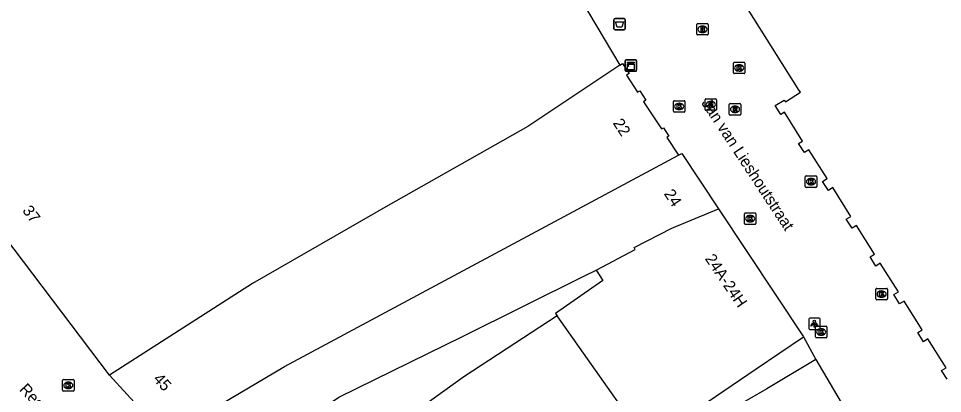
# Model space of a CAD drawing. Extents: x 161087 to 161922, y 382574 to 383873.
# Drawn here: x 161373.3 to 161454.1, y 383204.7 to 383237.4 of the extents above; entities that cross this region are included whole.
import ezdxf

# ---------------------------------------------------------------- set-up
doc = ezdxf.new("R2010")
doc.units = 0
for name, color, linetype in [('IMGEO_Afvalbak', 7, 'Continuous'), ('IMGEO_Brandkraan', 7, 'Continuous'), ('IMGEO_Kast', 7, 'Continuous'), ('IMGEO_Kolk', 7, 'Continuous'), ('IMGEO_Lichtpunt', 7, 'Continuous'), ('IMGEO_Openbare_ruimte_label', 7, 'Continuous'), ('IMGEO_Pand', 7, 'Continuous'), ('IMGEO_Pand_nummerreeks', 7, 'Continuous'), ('IMGEO_Rioolput', 7, 'Continuous'), ('IMGEO_Voetgangersgebied_open', 7, 'Continuous')]:
    doc.layers.add(name, color=color, linetype=linetype)

msp = doc.modelspace()

# ---------------------------------------------------------------- linework, layer by layer
at = {"layer": 'IMGEO_Afvalbak'}
for p, q in [((161425.346, 383236.541), (161425.346, 383237.341)), ((161425.346, 383237.341), (161425.346, 383236.541)), ((161425.446, 383237.441), (161426.236, 383237.441)), ((161426.236, 383237.441), (161425.446, 383237.441)), ((161426.336, 383237.341), (161426.336, 383236.541)), ((161426.336, 383236.541), (161426.336, 383237.341)), ((161426.236, 383236.441), (161425.446, 383236.441)), ((161425.446, 383236.441), (161426.236, 383236.441))]:
    msp.add_line(p, q, dxfattribs=at)
msp.add_lwpolyline([(161425.489, 383237.155), (161426.193, 383237.155), (161426.044, 383236.685), (161425.638, 383236.685), (161425.489, 383237.155)], dxfattribs=at)
for centre, start, end in [((161425.446, 383237.341), 90, 180), ((161425.446, 383237.341), 90, 180), ((161426.236, 383237.341), 0, 90), ((161426.236, 383237.341), 360, 90), ((161425.446, 383236.541), 180, 270), ((161425.446, 383236.541), 180, 270), ((161426.236, 383236.541), 270, 0), ((161426.236, 383236.541), 270, 0)]:
    msp.add_arc(centre, 0.1, start, end, dxfattribs=at)
at = {"layer": 'IMGEO_Brandkraan'}
for p, q in [((161432.587, 383236.08), (161432.587, 383236.932)), ((161432.662, 383237.006), (161433.514, 383237.006)), ((161433.075, 383236.786), (161433.1, 383236.786)), ((161433.588, 383236.932), (161433.588, 383236.08)), ((161433.514, 383236.006), (161432.662, 383236.006)), ((161433.098, 383236.226), (161433.073, 383236.226))]:
    msp.add_line(p, q, dxfattribs=at)
for points in [[(161432.587, 383236.08), (161432.587, 383236.932)], [(161432.662, 383237.006), (161433.514, 383237.006)], [(161432.935, 383236.706), (161432.935, 383236.306), (161433.148, 383236.306)], [(161433.166, 383236.706), (161432.935, 383236.706)], [(161433.114, 383236.625), (161433.06, 383236.625), (161433.06, 383236.549)], [(161433.06, 383236.549), (161433.113, 383236.549)], [(161433.588, 383236.932), (161433.588, 383236.08)], [(161433.514, 383236.006), (161432.662, 383236.006)], [(161433.122, 383236.473), (161433.06, 383236.473), (161433.06, 383236.392)], [(161433.06, 383236.392), (161433.122, 383236.392)]]:
    msp.add_lwpolyline(points, dxfattribs=at)
for centre, radius, start, end in [((161432.664, 383236.93), 0.0765, 91.55205, 178.44795), ((161432.664, 383236.93), 0.0765, 91.55205, 178.44795), ((161433.115, 383236.587), 0.0379, 267.82845, 90.93552), ((161433.17, 383236.561), 0.145, 59.4692, 91.53667), ((161433.195, 383236.608), 0.0922, 285.51372, 58.15012), ((161433.2, 383236.416), 0.105, 301.31148, 78.98903), ((161433.512, 383236.93), 0.0765, 1.55205, 88.44795), ((161433.512, 383236.93), 0.0765, 1.55205, 88.44795), ((161432.664, 383236.082), 0.0765, 181.55205, 268.44795), ((161432.664, 383236.082), 0.0765, 181.55205, 268.44795), ((161433.123, 383236.432), 0.0404, 269.87594, 90.50774), ((161433.154, 383236.557), 0.251, 268.66757, 293.53466), ((161433.512, 383236.082), 0.0765, 271.55205, 358.44795), ((161433.512, 383236.082), 0.0765, 271.55205, 358.44795)]:
    msp.add_arc(centre, radius, start, end, dxfattribs=at)
for centre, major_axis, ratio, start_param, end_param in [((161433.074, 383236.506), (-0.387, 0.002), 0.722429, 4.712389, 7.853982), ((161433.099, 383236.506), (-0.39, 0.002), 0.717154, 1.570796, 4.712389)]:
    msp.add_ellipse(centre, major_axis=major_axis, ratio=ratio, start_param=start_param, end_param=end_param, dxfattribs=at)
at = {"layer": 'IMGEO_Kast'}
for p, q in [((161426.328, 383232.913), (161426.328, 383233.754)), ((161426.328, 383233.754), (161426.328, 383232.913)), ((161426.403, 383233.838), (161427.244, 383233.838)), ((161427.244, 383233.838), (161426.403, 383233.838)), ((161427.328, 383233.763), (161427.328, 383232.922)), ((161427.328, 383232.922), (161427.328, 383233.763)), ((161427.253, 383232.838), (161426.412, 383232.838)), ((161426.412, 383232.838), (161427.253, 383232.838))]:
    msp.add_line(p, q, dxfattribs=at)
for points in [[(161426.523, 383233.628), (161427.123, 383233.628), (161427.123, 383233.543), (161426.523, 383233.543), (161426.523, 383233.628)], [(161426.523, 383233.453), (161427.123, 383233.453), (161427.123, 383232.964), (161426.523, 383232.964), (161426.523, 383233.453)]]:
    msp.add_lwpolyline(points, dxfattribs=at)
msp.add_circle((161426.607, 383233.302), 0.0377, dxfattribs=at)
for centre, start, end in [((161426.406, 383233.76), 92.4484, 184.28452), ((161426.406, 383233.76), 92.4484, 184.28452), ((161427.25, 383233.76), 2.4484, 94.28452), ((161427.25, 383233.76), 2.4484, 94.28452), ((161426.406, 383232.916), 182.4484, 274.28452), ((161426.406, 383232.916), 182.4484, 274.28452), ((161427.25, 383232.916), 272.4484, 4.28452), ((161427.25, 383232.916), 272.4484, 4.28452)]:
    msp.add_arc(centre, 0.0779, start, end, dxfattribs=at)
at = {"layer": 'IMGEO_Kolk'}
for p, q in [((161435.793, 383232.701), (161435.793, 383233.553)), ((161435.868, 383233.627), (161436.72, 383233.627)), ((161436.281, 383233.407), (161436.306, 383233.407)), ((161436.794, 383233.553), (161436.794, 383232.701)), ((161436.72, 383232.627), (161435.868, 383232.627)), ((161436.304, 383232.847), (161436.279, 383232.847)), ((161430.551, 383229.333), (161430.551, 383230.185)), ((161430.626, 383230.259), (161431.478, 383230.259)), ((161431.039, 383230.039), (161431.064, 383230.039)), ((161431.552, 383230.185), (161431.552, 383229.333)), ((161431.478, 383229.259), (161430.626, 383229.259)), ((161431.062, 383229.479), (161431.037, 383229.479)), ((161442.074, 383222.76), (161442.074, 383223.612)), ((161442.149, 383223.686), (161443.001, 383223.686)), ((161443.075, 383223.612), (161443.075, 383222.76)), ((161442.585, 383222.906), (161442.56, 383222.906)), ((161442.562, 383223.466), (161442.587, 383223.466)), ((161443.001, 383222.686), (161442.149, 383222.686)), ((161436.755, 383219.526), (161436.755, 383220.378)), ((161436.83, 383220.452), (161437.682, 383220.452)), ((161437.756, 383220.378), (161437.756, 383219.526)), ((161437.266, 383219.672), (161437.241, 383219.672)), ((161437.243, 383220.232), (161437.268, 383220.232)), ((161437.682, 383219.452), (161436.83, 383219.452)), ((161448.242, 383212.934), (161448.242, 383213.786)), ((161448.317, 383213.86), (161449.169, 383213.86)), ((161448.753, 383213.08), (161448.728, 383213.08)), ((161448.73, 383213.64), (161448.755, 383213.64)), ((161449.243, 383213.786), (161449.243, 383212.934)), ((161449.169, 383212.86), (161448.317, 383212.86)), ((161442.961, 383209.62), (161442.961, 383210.472)), ((161443.036, 383210.546), (161443.888, 383210.546)), ((161443.449, 383210.326), (161443.474, 383210.326)), ((161443.962, 383210.472), (161443.962, 383209.62)), ((161443.888, 383209.546), (161443.036, 383209.546)), ((161443.472, 383209.766), (161443.447, 383209.766)), ((161377.157, 383204.957), (161377.157, 383205.809)), ((161377.232, 383205.883), (161378.084, 383205.883)), ((161378.158, 383205.809), (161378.158, 383204.957)), ((161377.668, 383205.103), (161377.643, 383205.103)), ((161377.645, 383205.663), (161377.67, 383205.663)), ((161378.084, 383204.883), (161377.232, 383204.883))]:
    msp.add_line(p, q, dxfattribs=at)
for points in [[(161435.793, 383232.701), (161435.793, 383233.553)], [(161435.868, 383233.627), (161436.72, 383233.627)], [(161436.114, 383233.327), (161436.237, 383233.327), (161436.237, 383233.176), (161436.367, 383233.327), (161436.531, 383233.327), (161436.385, 383233.176), (161436.538, 383232.927), (161436.386, 383232.927), (161436.301, 383233.091), (161436.237, 383233.024), (161436.237, 383232.927), (161436.114, 383232.927), (161436.114, 383233.327)], [(161436.794, 383233.553), (161436.794, 383232.701)], [(161436.72, 383232.627), (161435.868, 383232.627)], [(161430.551, 383229.333), (161430.551, 383230.185)], [(161430.626, 383230.259), (161431.478, 383230.259)], [(161431.552, 383230.185), (161431.552, 383229.333)], [(161431.478, 383229.259), (161430.626, 383229.259)], [(161430.872, 383229.959), (161430.995, 383229.959), (161430.995, 383229.808), (161431.125, 383229.959), (161431.289, 383229.959), (161431.143, 383229.808), (161431.296, 383229.559), (161431.144, 383229.559), (161431.059, 383229.723), (161430.995, 383229.656), (161430.995, 383229.559), (161430.872, 383229.559), (161430.872, 383229.959)], [(161442.074, 383222.76), (161442.074, 383223.612)], [(161442.149, 383223.686), (161443.001, 383223.686)], [(161443.075, 383223.612), (161443.075, 383222.76)], [(161442.395, 383223.386), (161442.518, 383223.386), (161442.518, 383223.235), (161442.648, 383223.386), (161442.812, 383223.386), (161442.666, 383223.235), (161442.819, 383222.986), (161442.667, 383222.986), (161442.582, 383223.15), (161442.518, 383223.083), (161442.518, 383222.986), (161442.395, 383222.986), (161442.395, 383223.386)], [(161443.001, 383222.686), (161442.149, 383222.686)], [(161436.755, 383219.526), (161436.755, 383220.378)], [(161436.83, 383220.452), (161437.682, 383220.452)], [(161437.756, 383220.378), (161437.756, 383219.526)], [(161437.076, 383220.152), (161437.199, 383220.152), (161437.199, 383220.001), (161437.329, 383220.152), (161437.493, 383220.152), (161437.347, 383220.001), (161437.5, 383219.752), (161437.348, 383219.752), (161437.263, 383219.916), (161437.199, 383219.849), (161437.199, 383219.752), (161437.076, 383219.752), (161437.076, 383220.152)], [(161437.682, 383219.452), (161436.83, 383219.452)], [(161448.242, 383212.934), (161448.242, 383213.786)], [(161448.317, 383213.86), (161449.169, 383213.86)], [(161448.563, 383213.56), (161448.686, 383213.56), (161448.686, 383213.409), (161448.816, 383213.56), (161448.98, 383213.56), (161448.834, 383213.409), (161448.987, 383213.16), (161448.835, 383213.16), (161448.75, 383213.324), (161448.686, 383213.257), (161448.686, 383213.16), (161448.563, 383213.16), (161448.563, 383213.56)], [(161449.243, 383213.786), (161449.243, 383212.934)], [(161449.169, 383212.86), (161448.317, 383212.86)], [(161442.961, 383209.62), (161442.961, 383210.472)], [(161443.036, 383210.546), (161443.888, 383210.546)], [(161443.282, 383210.246), (161443.405, 383210.246), (161443.405, 383210.095), (161443.535, 383210.246), (161443.699, 383210.246), (161443.553, 383210.095), (161443.706, 383209.846), (161443.554, 383209.846), (161443.469, 383210.01), (161443.405, 383209.943), (161443.405, 383209.846), (161443.282, 383209.846), (161443.282, 383210.246)], [(161443.962, 383210.472), (161443.962, 383209.62)], [(161443.888, 383209.546), (161443.036, 383209.546)], [(161377.157, 383204.957), (161377.157, 383205.809)], [(161377.232, 383205.883), (161378.084, 383205.883)], [(161378.158, 383205.809), (161378.158, 383204.957)], [(161377.478, 383205.583), (161377.601, 383205.583), (161377.601, 383205.432), (161377.731, 383205.583), (161377.895, 383205.583), (161377.749, 383205.432), (161377.902, 383205.183), (161377.75, 383205.183), (161377.665, 383205.347), (161377.601, 383205.28), (161377.601, 383205.183), (161377.478, 383205.183), (161377.478, 383205.583)], [(161378.084, 383204.883), (161377.232, 383204.883)]]:
    msp.add_lwpolyline(points, dxfattribs=at)
for centre, start, end in [((161435.87, 383233.551), 91.55205, 178.44795), ((161435.87, 383233.551), 91.55205, 178.44795), ((161436.718, 383233.551), 1.55205, 88.44795), ((161436.718, 383233.551), 1.55205, 88.44795), ((161435.87, 383232.703), 181.55205, 268.44795), ((161435.87, 383232.703), 181.55205, 268.44795), ((161436.718, 383232.703), 271.55205, 358.44795), ((161436.718, 383232.703), 271.55205, 358.44795), ((161430.628, 383230.183), 91.55205, 178.44795), ((161430.628, 383230.183), 91.55205, 178.44795), ((161431.476, 383230.183), 1.55205, 88.44795), ((161431.476, 383230.183), 1.55205, 88.44795), ((161430.628, 383229.335), 181.55205, 268.44795), ((161430.628, 383229.335), 181.55205, 268.44795), ((161431.476, 383229.335), 271.55205, 358.44795), ((161431.476, 383229.335), 271.55205, 358.44795), ((161442.151, 383223.61), 91.55205, 178.44795), ((161442.151, 383223.61), 91.55205, 178.44795), ((161442.999, 383223.61), 1.55205, 88.44795), ((161442.999, 383223.61), 1.55205, 88.44795), ((161442.151, 383222.762), 181.55205, 268.44795), ((161442.151, 383222.762), 181.55205, 268.44795), ((161442.999, 383222.762), 271.55205, 358.44795), ((161442.999, 383222.762), 271.55205, 358.44795), ((161436.832, 383220.376), 91.55205, 178.44795), ((161436.832, 383220.376), 91.55205, 178.44795), ((161437.68, 383220.376), 1.55205, 88.44795), ((161437.68, 383220.376), 1.55205, 88.44795), ((161436.832, 383219.528), 181.55205, 268.44795), ((161436.832, 383219.528), 181.55205, 268.44795), ((161437.68, 383219.528), 271.55205, 358.44795), ((161437.68, 383219.528), 271.55205, 358.44795), ((161448.319, 383213.784), 91.55205, 178.44795), ((161448.319, 383213.784), 91.55205, 178.44795), ((161449.167, 383213.784), 1.55205, 88.44795), ((161449.167, 383213.784), 1.55205, 88.44795), ((161448.319, 383212.936), 181.55205, 268.44795), ((161448.319, 383212.936), 181.55205, 268.44795), ((161449.167, 383212.936), 271.55205, 358.44795), ((161449.167, 383212.936), 271.55205, 358.44795), ((161443.038, 383210.47), 91.55205, 178.44795), ((161443.038, 383210.47), 91.55205, 178.44795), ((161443.886, 383210.47), 1.55205, 88.44795), ((161443.886, 383210.47), 1.55205, 88.44795), ((161443.038, 383209.622), 181.55205, 268.44795), ((161443.038, 383209.622), 181.55205, 268.44795), ((161443.886, 383209.622), 271.55205, 358.44795), ((161443.886, 383209.622), 271.55205, 358.44795), ((161377.234, 383205.807), 91.55205, 178.44795), ((161377.234, 383205.807), 91.55205, 178.44795), ((161378.082, 383205.807), 1.55205, 88.44795), ((161378.082, 383205.807), 1.55205, 88.44795), ((161377.234, 383204.959), 181.55205, 268.44795), ((161377.234, 383204.959), 181.55205, 268.44795), ((161378.082, 383204.959), 271.55205, 358.44795), ((161378.082, 383204.959), 271.55205, 358.44795)]:
    msp.add_arc(centre, 0.0765, start, end, dxfattribs=at)
for centre, major_axis, ratio, start_param, end_param in [((161436.28, 383233.127), (-0.387, 0.002), 0.722429, 4.712389, 7.853982), ((161436.305, 383233.127), (-0.39, 0.002), 0.717154, 1.570796, 4.712389), ((161431.038, 383229.759), (-0.387, 0.002), 0.722429, 4.712389, 7.853982), ((161431.063, 383229.759), (-0.39, 0.002), 0.717154, 1.570796, 4.712389), ((161442.561, 383223.186), (-0.387, 0.002), 0.722429, 4.712389, 7.853982), ((161442.586, 383223.186), (-0.39, 0.002), 0.717154, 1.570796, 4.712389), ((161437.242, 383219.952), (-0.387, 0.002), 0.722429, 4.712389, 7.853982), ((161437.267, 383219.952), (-0.39, 0.002), 0.717154, 1.570796, 4.712389), ((161448.729, 383213.36), (-0.387, 0.002), 0.722429, 4.712389, 7.853982), ((161448.754, 383213.36), (-0.39, 0.002), 0.717154, 1.570796, 4.712389), ((161443.448, 383210.046), (-0.387, 0.002), 0.722429, 4.712389, 7.853982), ((161443.473, 383210.046), (-0.39, 0.002), 0.717154, 1.570796, 4.712389), ((161377.644, 383205.383), (-0.387, 0.002), 0.722429, 4.712389, 7.853982), ((161377.669, 383205.383), (-0.39, 0.002), 0.717154, 1.570796, 4.712389)]:
    msp.add_ellipse(centre, major_axis=major_axis, ratio=ratio, start_param=start_param, end_param=end_param, dxfattribs=at)
at = {"layer": 'IMGEO_Lichtpunt'}
for p, q in [((161442.37, 383211.173), (161442.37, 383210.366)), ((161442.37, 383211.173), (161442.37, 383210.366)), ((161443.272, 383211.268), (161442.464, 383211.268)), ((161443.272, 383211.268), (161442.464, 383211.268)), ((161443.366, 383210.366), (161443.366, 383211.173)), ((161443.366, 383210.366), (161443.366, 383211.173)), ((161442.464, 383210.272), (161443.272, 383210.272)), ((161442.464, 383210.272), (161443.272, 383210.272))]:
    msp.add_line(p, q, dxfattribs=at)
for points in [[(161442.744, 383210.837), (161442.783, 383210.809), (161442.595, 383210.547), (161442.557, 383210.574), (161442.744, 383210.837)], [(161442.846, 383210.789), (161442.893, 383210.789), (161442.893, 383210.467), (161442.846, 383210.467), (161442.846, 383210.789)], [(161442.956, 383210.809), (161442.994, 383210.836), (161443.181, 383210.574), (161443.142, 383210.546), (161442.956, 383210.809)]]:
    msp.add_lwpolyline(points, dxfattribs=at)
msp.add_circle((161442.869, 383210.971), 0.0994, dxfattribs=at)
for centre, start, end in [((161442.464, 383211.173), 90, 180), ((161442.464, 383211.173), 90, 180), ((161443.272, 383211.173), 0, 90), ((161443.272, 383211.173), 0, 90), ((161442.464, 383210.366), 180, 270), ((161442.464, 383210.366), 180, 270), ((161443.272, 383210.366), 270, 0), ((161443.272, 383210.366), 270, 360)]:
    msp.add_arc(centre, 0.0946, start, end, dxfattribs=at)
at = {"layer": 'IMGEO_Pand'}
for points in [[(161410.934, 383259.102), (161411.224, 383258.613), (161416.332, 383250), (161421.276, 383241.664), (161421.037, 383241.522), (161425.863, 383233.377)], [(161454.474, 383205.922), (161453.973, 383206.686), (161454.379, 383206.923), (161452.787, 383209.446), (161452.39, 383209.195), (161451.894, 383210.002), (161452.297, 383210.244), (161450.704, 383212.75), (161450.309, 383212.495), (161449.817, 383213.323), (161450.22, 383213.565), (161448.626, 383216.055), (161448.232, 383215.798), (161447.73, 383216.613), (161448.13, 383216.859), (161446.558, 383219.365), (161446.161, 383219.114), (161445.655, 383219.914), (161446.058, 383220.156), (161444.481, 383222.672), (161444.086, 383222.418), (161443.577, 383223.207), (161443.975, 383223.458), (161442.391, 383225.98), (161441.993, 383225.73), (161441.485, 383226.532), (161441.818, 383226.735), (161440.262, 383229.248), (161439.93, 383229.043), (161439.438, 383229.843), (161440.229, 383230.316), (161440.332, 383230.156), (161441.648, 383230.994), (161441.546, 383231.154), (161432.985, 383244.794)], [(161425.863, 383233.377), (161417.82, 383228.011), (161405.619, 383221.113), (161393.744, 383214.297), (161381.245, 383206.275)], [(161425.863, 383233.377), (161426.092, 383233.525), (161426.665, 383232.644), (161426.449, 383232.504), (161427.42, 383231.01), (161427.597, 383231.125), (161428.137, 383230.294), (161427.945, 383230.169), (161429.492, 383227.789), (161429.669, 383227.904), (161430.157, 383227.154), (161429.984, 383227.041), (161431.001, 383225.488)], [(161381.245, 383206.275), (161362.835, 383230.58)], [(161386.186, 383200.88), (161396.552, 383207.042), (161431.001, 383225.488)], [(161431.001, 383225.488), (161431.294, 383225.645), (161434.474, 383220.805)], [(161423.779, 383215.464), (161427.209, 383217.245), (161427.107, 383217.445), (161430.416, 383219.135), (161434.474, 383220.805)], [(161434.474, 383220.805), (161441.924, 383209.628)], [(161389.746, 383196.821), (161401.351, 383204.39), (161412.117, 383209.649), (161422.782, 383214.946), (161423.779, 383215.464)], [(161423.779, 383215.464), (161424.375, 383214.551), (161420.228, 383211.674), (161420.371, 383211.472)], [(161420.371, 383211.472), (161412.225, 383206.118), (161393.427, 383192.624)], [(161420.673, 383195.221), (161417.318, 383200.127), (161420.791, 383202.502), (161423.572, 383198.825), (161427.431, 383201.465), (161420.371, 383211.472)], [(161431.392, 383202.5), (161437.784, 383206.826), (161441.924, 383209.628)], [(161443.003, 383207.636), (161438.699, 383205.093), (161436.447, 383203.762), (161436.657, 383203.407), (161432.647, 383200.664)], [(161443.003, 383207.636), (161445.509, 383203.396), (161445.379, 383203.166), (161451.081, 383194.26)], [(161386.186, 383200.88), (161381.245, 383206.275)]]:
    msp.add_lwpolyline(points, dxfattribs=at)
at = {"layer": 'IMGEO_Rioolput'}
for p, q in [((161433.311, 383229.5), (161433.311, 383230.352)), ((161433.386, 383230.426), (161434.238, 383230.426)), ((161433.799, 383230.206), (161433.824, 383230.206)), ((161434.312, 383230.352), (161434.312, 383229.5)), ((161434.238, 383229.426), (161433.386, 383229.426)), ((161433.822, 383229.646), (161433.797, 383229.646)), ((161435.429, 383229.082), (161435.429, 383229.934)), ((161435.504, 383230.008), (161436.356, 383230.008)), ((161435.94, 383229.228), (161435.915, 383229.228)), ((161435.917, 383229.788), (161435.942, 383229.788)), ((161436.43, 383229.934), (161436.43, 383229.082)), ((161436.356, 383229.008), (161435.504, 383229.008))]:
    msp.add_line(p, q, dxfattribs=at)
for points in [[(161433.311, 383229.5), (161433.311, 383230.352)], [(161433.386, 383230.426), (161434.238, 383230.426)], [(161433.9, 383230.124), (161433.648, 383230.126), (161433.648, 383229.726)], [(161433.826, 383230.045), (161433.772, 383230.045), (161433.772, 383229.964)], [(161434.312, 383230.352), (161434.312, 383229.5)], [(161434.238, 383229.426), (161433.386, 383229.426)], [(161433.648, 383229.726), (161433.772, 383229.726), (161433.772, 383229.888), (161433.783, 383229.888)], [(161433.772, 383229.964), (161433.824, 383229.964)], [(161433.83, 383229.859), (161433.901, 383229.726), (161434.041, 383229.726), (161433.976, 383229.852)], [(161435.429, 383229.082), (161435.429, 383229.934)], [(161435.504, 383230.008), (161436.356, 383230.008)], [(161436.018, 383229.706), (161435.766, 383229.708), (161435.766, 383229.308)], [(161435.766, 383229.308), (161435.89, 383229.308), (161435.89, 383229.47), (161435.901, 383229.47)], [(161435.944, 383229.627), (161435.89, 383229.627), (161435.89, 383229.546)], [(161435.89, 383229.546), (161435.942, 383229.546)], [(161435.948, 383229.441), (161436.019, 383229.308), (161436.159, 383229.308), (161436.094, 383229.434)], [(161436.43, 383229.934), (161436.43, 383229.082)], [(161436.356, 383229.008), (161435.504, 383229.008)]]:
    msp.add_lwpolyline(points, dxfattribs=at)
for centre, radius, start, end in [((161433.388, 383230.35), 0.0765, 91.55205, 178.44795), ((161433.388, 383230.35), 0.0765, 91.55205, 178.44795), ((161433.832, 383229.949), 0.0964, 77.00612, 93.18647), ((161433.846, 383230.006), 0.0378, 276.66336, 79.67722), ((161433.899, 383230.014), 0.109, 350.36119, 89.41601), ((161434.236, 383230.35), 0.0765, 1.55205, 88.44795), ((161434.236, 383230.35), 0.0765, 1.55205, 88.44795), ((161433.388, 383229.502), 0.0765, 181.55205, 268.44795), ((161433.388, 383229.502), 0.0765, 181.55205, 268.44795), ((161433.782, 383229.835), 0.0533, 26.02933, 88.69889), ((161433.808, 383230.153), 0.19, 274.7715, 282.96867), ((161433.897, 383230.014), 0.112, 277.58423, 350.98172), ((161433.881, 383229.799), 0.108, 29.51342, 73.79051), ((161434.236, 383229.502), 0.0765, 271.55205, 358.44795), ((161434.236, 383229.502), 0.0765, 271.55205, 358.44795), ((161435.506, 383229.932), 0.0765, 91.55205, 178.44795), ((161435.506, 383229.932), 0.0765, 91.55205, 178.44795), ((161435.9, 383229.417), 0.0533, 26.02933, 88.69889), ((161435.926, 383229.735), 0.19, 274.7715, 282.96867), ((161435.95, 383229.531), 0.0964, 77.00612, 93.18647), ((161435.964, 383229.588), 0.0378, 276.66336, 79.67722), ((161436.017, 383229.596), 0.109, 350.36119, 89.41601), ((161436.015, 383229.596), 0.112, 277.58423, 350.98172), ((161435.999, 383229.381), 0.108, 29.51342, 73.79051), ((161436.354, 383229.932), 0.0765, 1.55205, 88.44795), ((161436.354, 383229.932), 0.0765, 1.55205, 88.44795), ((161435.506, 383229.084), 0.0765, 181.55205, 268.44795), ((161435.506, 383229.084), 0.0765, 181.55205, 268.44795), ((161436.354, 383229.084), 0.0765, 271.55205, 358.44795), ((161436.354, 383229.084), 0.0765, 271.55205, 358.44795)]:
    msp.add_arc(centre, radius, start, end, dxfattribs=at)
for centre, major_axis, ratio, start_param, end_param in [((161433.798, 383229.926), (-0.387, 0.002), 0.722429, 4.712389, 7.853982), ((161433.823, 383229.926), (-0.39, 0.002), 0.717154, 1.570796, 4.712389), ((161435.916, 383229.508), (-0.387, 0.002), 0.722429, 4.712389, 7.853982), ((161435.941, 383229.508), (-0.39, 0.002), 0.717154, 1.570796, 4.712389)]:
    msp.add_ellipse(centre, major_axis=major_axis, ratio=ratio, start_param=start_param, end_param=end_param, dxfattribs=at)
at = {"layer": 'IMGEO_Voetgangersgebied_open'}
msp.add_lwpolyline([(161441.924, 383209.628), (161443.003, 383207.636)], dxfattribs=at)

# ---------------------------------------------------------------- texts
at = {"layer": 'IMGEO_Openbare_ruimte_label'}
for s, rotation, p in [('Jan van Lieshoutstraat', 303.29285, (161432.949, 383230.053)), ('Rechtestraat', 313.29865, (161373.319, 383204.978))]:
    msp.add_text(s, height=1, rotation=rotation, dxfattribs=at).set_placement(p)
at = {"layer": 'IMGEO_Pand_nummerreeks'}
for s, rotation, p in [('22', 302.7685, (161425.219, 383228.31)), ('24', 303.30513, (161429.681, 383222.126)), ('37', 307.26044, (161373.594, 383220.649)), ('24A-24H', 304.19561, (161433.262, 383216.454)), ('45', 312.47917, (161385.016, 383205.889))]:
    msp.add_text(s, height=1, rotation=rotation, dxfattribs=at).set_placement(p)

doc.saveas('drawing.dxf')
